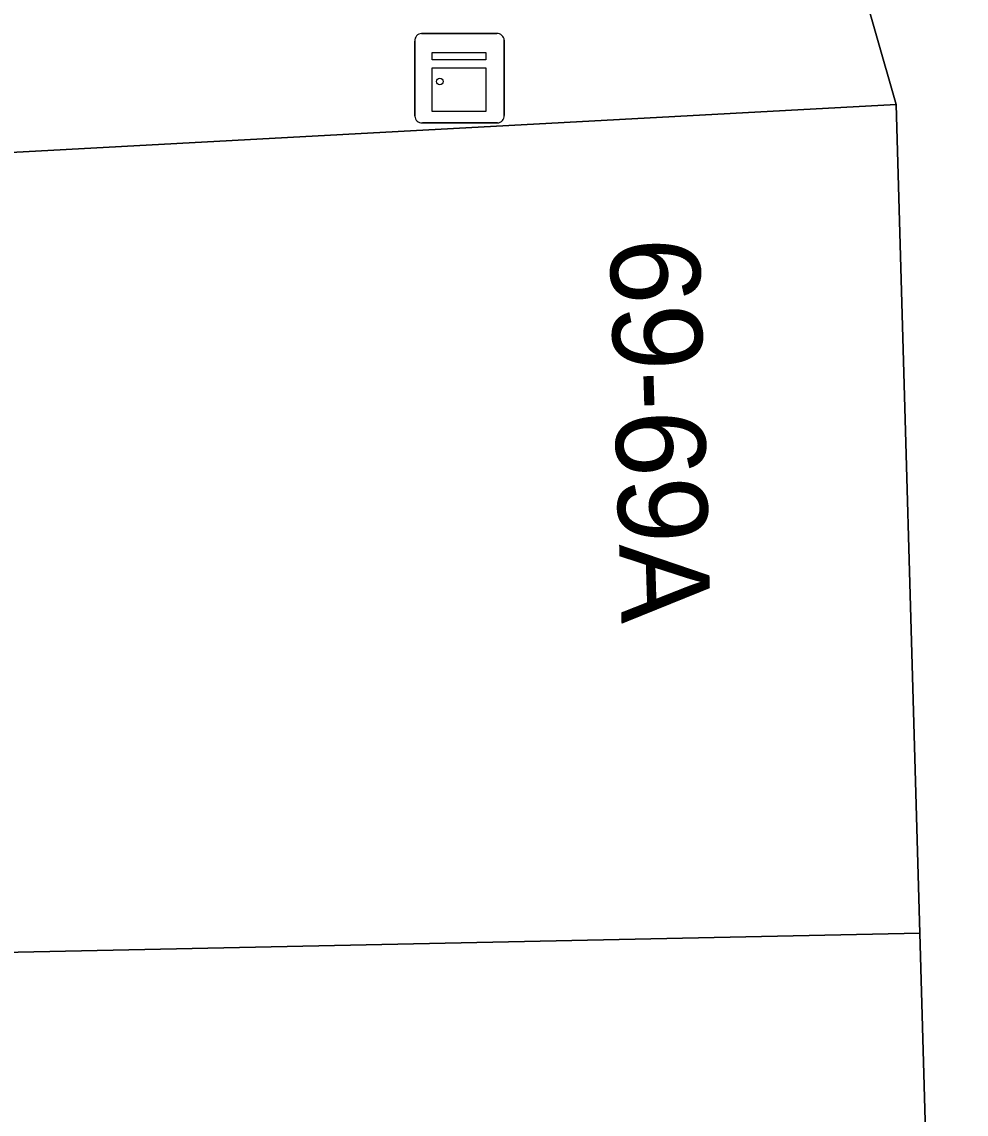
# Model space of a CAD drawing. Extents: x 160377 to 161131, y 383938 to 384853.
# Drawn here: x 161110.78 to 161121.34, y 384267.39 to 384279.62 of the extents above; entities that cross this region are included whole.
import ezdxf

# ---------------------------------------------------------------- set-up
doc = ezdxf.new("R2010")
doc.units = 0
for name, color, linetype in [('IMGEO_Kast', 7, 'Continuous'), ('IMGEO_Pand', 7, 'Continuous'), ('IMGEO_Pand_nummerreeks', 7, 'Continuous'), ('IMGEO_Voetpad_open', 7, 'Continuous')]:
    doc.layers.add(name, color=color, linetype=linetype)

msp = doc.modelspace()

# ---------------------------------------------------------------- linework, layer by layer
at = {"layer": 'IMGEO_Kast'}
for p, q in [((161115.249, 384279.488), (161116.09, 384279.488)), ((161116.09, 384279.488), (161115.249, 384279.488)), ((161115.174, 384278.563), (161115.174, 384279.404)), ((161115.174, 384279.404), (161115.174, 384278.563)), ((161116.174, 384279.413), (161116.174, 384278.572)), ((161116.174, 384278.572), (161116.174, 384279.413)), ((161116.099, 384278.488), (161115.258, 384278.488)), ((161115.258, 384278.488), (161116.099, 384278.488))]:
    msp.add_line(p, q, dxfattribs=at)
for points in [[(161115.369, 384279.278), (161115.969, 384279.278), (161115.969, 384279.193), (161115.369, 384279.193), (161115.369, 384279.278)], [(161115.369, 384279.103), (161115.969, 384279.103), (161115.969, 384278.614), (161115.369, 384278.614), (161115.369, 384279.103)]]:
    msp.add_lwpolyline(points, dxfattribs=at)
msp.add_circle((161115.453, 384278.952), 0.0377, dxfattribs=at)
for centre, start, end in [((161115.252, 384279.41), 92.4484, 184.2845), ((161115.252, 384279.41), 92.4484, 184.2845), ((161116.096, 384279.41), 2.4484, 94.2845), ((161116.096, 384279.41), 2.4484, 94.2845), ((161115.252, 384278.566), 182.4484, 274.2845), ((161115.252, 384278.566), 182.4484, 274.2845), ((161116.096, 384278.566), 272.4484, 4.2845), ((161116.096, 384278.566), 272.4484, 4.2845)]:
    msp.add_arc(centre, 0.0779, start, end, dxfattribs=at)
at = {"layer": 'IMGEO_Pand'}
for points in [[(161120.561, 384278.695), (161094.549, 384277.284), (161094.601, 384275.762), (161094.846, 384268.612), (161110.735, 384269.206), (161120.824, 384269.417)], [(161095.242, 384257.017), (161100.89, 384257.185), (161101.809, 384257.192), (161110.773, 384257.253), (161121.163, 384257.471), (161120.824, 384269.417), (161110.735, 384269.206), (161094.846, 384268.612)]]:
    msp.add_lwpolyline(points, close=True, dxfattribs=at)
at = {"layer": 'IMGEO_Voetpad_open'}
for points in [[(161094.726, 384279.751), (161094.549, 384277.284), (161120.561, 384278.695), (161119.884, 384281.056)], [(161119.884, 384281.056), (161120.561, 384278.695), (161120.824, 384269.417), (161121.163, 384257.471), (161121.343, 384251.13)]]:
    msp.add_lwpolyline(points, dxfattribs=at)

# ---------------------------------------------------------------- texts
at = {"layer": 'IMGEO_Pand_nummerreeks'}
msp.add_text('69-69A', height=1, rotation=271.753, dxfattribs=at).set_placement((161117.355, 384277.188))

doc.saveas('drawing.dxf')
